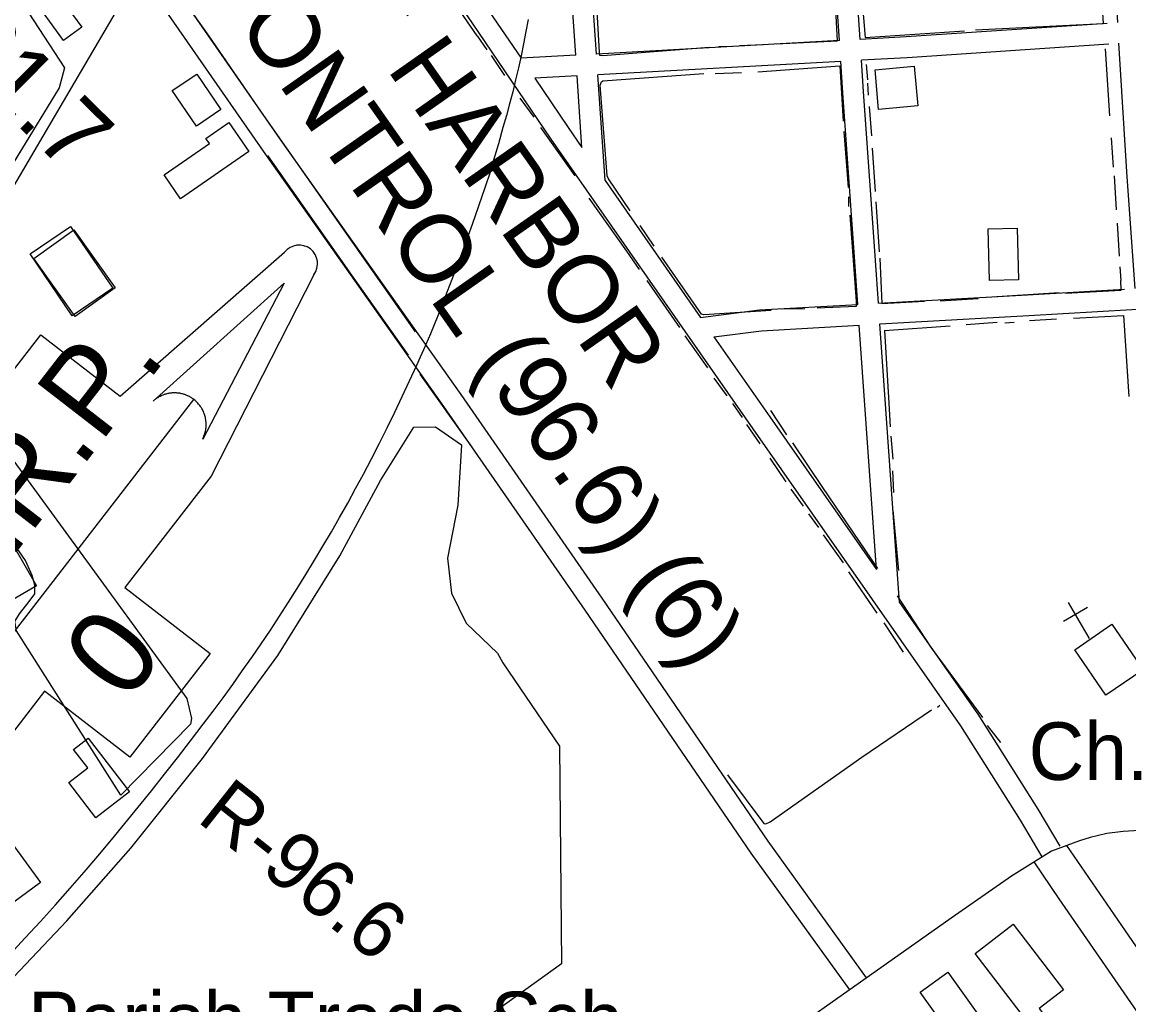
# Model space of a CAD drawing. Extents: x 3677843 to 3715951, y 511991 to 537744.
# Drawn here: x 3685093 to 3686689, y 519110 to 520526 of the extents above; entities that cross this region are included whole.
import ezdxf

# ---------------------------------------------------------------- set-up
doc = ezdxf.new("R2010")
doc.units = 0
for name, color, linetype in [('V-BLDG-IDEN', 7, 'Continuous'), ('V-BLDG-OTLN', 7, 'Continuous'), ('V-CHAN-NAID', 7, 'Continuous'), ('V-RAIL-TRAK', 7, 'Continuous'), ('V-RIVR-RANG-IDEN', 7, 'Continuous'), ('V-ROAD-CNTR', 7, 'Continuous'), ('V-SITE-OTLN', 7, 'Continuous'), ('V-SITE-OTLN-IDEN', 7, 'Continuous'), ('V-SITE-VEGE', 7, 'Continuous'), ('V-SURV-IDEN', 7, 'Continuous'), ('V-TOPO-SHOR', 7, 'Continuous'), ('V-TOPO-WATR-IDEN', 7, 'Continuous')]:
    doc.layers.add(name, color=color, linetype=linetype)

msp = doc.modelspace()

# ---------------------------------------------------------------- linework, layer by layer
at = {"layer": 'V-BLDG-OTLN'}
for points in [[(3685105.9, 520564.8), (3685132.1, 520583.8), (3685179, 520519), (3685152.8, 520500)], [(3686384.2, 520405.6), (3686327.8, 520400.5), (3686322.7, 520457.7), (3686379.1, 520462.8)], [(3685344.9, 520451.7), (3685379.6, 520400.5), (3685344.2, 520376.5), (3685309.5, 520427.8)], [(3685390.9, 520381.6), (3685419.8, 520339.8), (3685321.5, 520271.9), (3685297.7, 520306.3), (3685362.9, 520351.3), (3685357.8, 520358.7)], [(3685165.2, 520103.3), (3685104.6, 520192.3), (3685162.9, 520232), (3685223.5, 520143.1)], [(3685167.4, 520227), (3685227.2, 520143.5), (3685169.5, 520102.2), (3685109.8, 520185.8)], [(3686527.5, 520229.5), (3686529.4, 520155), (3686487.6, 520153.9), (3686485.6, 520228.4)], [(3685113.7, 519713.7), (3685049.2, 519676.4), (3685019.2, 519728.4), (3685083.7, 519765.7)], [(3685188.3, 519494.4), (3685247.8, 519417.1), (3685199.2, 519379.6), (3685160.1, 519430.3), (3685187.6, 519451.5), (3685167.1, 519478.1)], [(3684915.4, 519398.4), (3684995, 519456.5), (3685119.6, 519286), (3685007.6, 519204.2), (3685001.5, 519212.5), (3684982.2, 519198.3), (3684898.4, 519312.9), (3684950.2, 519350.7)], [(3686549.2, 519076.8), (3686467, 519184), (3686521.9, 519226.1), (3686594.2, 519131.7), (3686559, 519104.7), (3686568.8, 519091.9)], [(3686427.7, 519157), (3686487.8, 519073), (3686447.6, 519044.2), (3686387.5, 519128.2)]]:
    msp.add_lwpolyline(points, close=True, dxfattribs=at)
at = {"layer": 'V-RAIL-TRAK'}
for points in [[(3685822.3, 520530.3), (3685819.1, 520512.8), (3685815.8, 520495.4), (3685812.2, 520478), (3685808.4, 520460.7), (3685807.1, 520454.8), (3685804.4, 520443.4), (3685800.2, 520426.1), (3685795.7, 520408.9), (3685791.1, 520391.8), (3685786.2, 520374.7), (3685779.5, 520351.1), (3685772.6, 520327.5), (3685768.7, 520312.2)], [(3685075.5, 519182.7), (3685097.5, 519206.4), (3685119.3, 519230.2), (3685141, 519254.1), (3685162.4, 519278.2), (3685182.3, 519301.2), (3685202, 519324.4), (3685221.6, 519347.7), (3685241, 519371.1), (3685260.3, 519394.7), (3685279.4, 519418.4), (3685298.3, 519442.2), (3685317.1, 519466.1), (3685335.7, 519490.2), (3685354.2, 519514.3), (3685368.5, 519533.4), (3685382.6, 519552.5), (3685396.6, 519571.8), (3685410.4, 519591.2), (3685424, 519610.8), (3685437.5, 519630.4), (3685450.8, 519650.2), (3685463.9, 519670.1), (3685476.8, 519690.1), (3685489.5, 519710.2), (3685502.1, 519730.4), (3685514.5, 519750.7), (3685526.7, 519771.2), (3685538.8, 519791.7), (3685550.6, 519812.4), (3685562.3, 519833.2), (3685573.7, 519854), (3685585, 519875), (3685596.6, 519897.1), (3685608, 519919.4), (3685619.2, 519941.7), (3685630.1, 519964.1), (3685641, 519986.7), (3685651.6, 520009.3), (3685662, 520032), (3685667.5, 520044.2), (3685672.2, 520054.8), (3685682.2, 520077.6), (3685692.7, 520103.7), (3685702.9, 520129.8), (3685713, 520156), (3685722.9, 520182.3), (3685732.6, 520208.7), (3685742.1, 520235.1), (3685751.4, 520261.5), (3685760.6, 520288.1), (3685768.7, 520312.2)]]:
    msp.add_lwpolyline(points, dxfattribs=at)
at = {"layer": 'V-ROAD-CNTR'}
for points in [[(3685108.4, 521436.5), (3685397.6, 521020.2), (3685583.1, 520757.6), (3685741.7, 520525), (3685855.3, 520357.7), (3686146.2, 519940.1), (3686445.7, 519512.3), (3686531.7, 519376.3), (3686563.1, 519323.4)], [(3686286.1, 519131.3), (3686144, 519328.6), (3685904.7, 519679), (3685701.1, 519972.6), (3685444.1, 520335.5), (3685109, 520818.5), (3684956, 521034.5), (3684945.6, 521057), (3684944.2, 521075.2), (3684948.2, 521090.9), (3684957.9, 521109.9)], [(3686310.4, 519148.8), (3686168.6, 519345.8), (3685929.4, 519696), (3685725.7, 519989.8), (3685468.7, 520352.7), (3685133.6, 520835.7), (3684982.1, 521049.6), (3684975.1, 521064.7), (3684974.5, 521072.6), (3684976.4, 521080.3), (3684983.9, 521095)], [(3685073, 520275.9), (3685424.6, 520876.4)], [(3686647.1, 520879.6), (3686652.4, 520795), (3686669.7, 520568.9), (3686672.1, 520525.8)], [(3686271.1, 520499.8), (3686252.3, 520777.1), (3686247.8, 520853.1)], [(3686301, 520501.5), (3686282.2, 520779), (3686277.7, 520855.2)], [(3685920.9, 520480.5), (3685906.8, 520688.5), (3685897.5, 520829.2)], [(3685891, 520478.8), (3685876.8, 520686.5), (3685867.6, 520827.3)], [(3685583.3, 520809.2), (3685607.7, 520774.7), (3685766.5, 520541.9), (3685812.3, 520474.5)], [(3686657.3, 520524.5), (3686367.3, 520505.2), (3686301, 520501.5)], [(3686271.1, 520499.8), (3685920.9, 520480.5)], [(3686659.8, 520494.6), (3686369.1, 520475.2), (3686303.1, 520471.6)], [(3686673.7, 520496.4), (3686674.2, 520488.8), (3686685, 520310.5), (3686696.7, 520148.7), (3686697, 520142.4)], [(3685891, 520478.8), (3685812.3, 520474.5)], [(3686273.1, 520469.9), (3685923, 520450.5)], [(3686297.7, 520119.6), (3686293.4, 520180.9), (3686276.2, 520424.4), (3686273.1, 520469.9)], [(3686327.6, 520121.3), (3686323.3, 520183), (3686306.1, 520426.4), (3686303.1, 520471.6)], [(3685893, 520448.9), (3685831.9, 520445.5)], [(3685831.9, 520445.5), (3685880, 520374.7), (3685900, 520346)], [(3685900, 520346), (3685893, 520448.9)], [(3685933.3, 520298.1), (3685923, 520450.5)], [(3685933.3, 520298.1), (3686071, 520100.5)], [(3686327.6, 520121.3), (3686542.5, 520133.4), (3686682.3, 520141.5)], [(3686071, 520100.5), (3686156.2, 520111.6), (3686297.7, 520119.6)], [(3686329.7, 520091.4), (3686544.2, 520103.5), (3686841.4, 520120.8), (3686956.1, 520120.6)], [(3686090.3, 520072.8), (3686159, 520081.7), (3686299.8, 520089.7)], [(3686324.6, 519737.6), (3686299.8, 520089.7)], [(3686358, 519689.9), (3686329.7, 520091.4)], [(3686090.3, 520072.8), (3686170.8, 519957.3), (3686324.6, 519737.6)], [(3686358, 519689.9), (3686470.7, 519528.9), (3686557.2, 519392), (3686588.9, 519338.8)], [(3687582.5, 519413.4), (3687125.5, 519387.6), (3686680.1, 519359.8), (3686656.9, 519357), (3686632.6, 519351.2), (3686617.3, 519346.3), (3686576.8, 519331.5), (3686519.4, 519295.5), (3686432.5, 519234.7), (3686058, 518970.7), (3685419.9, 518515.2), (3684601.7, 517938), (3684221.2, 517669.8), (3683872.5, 517428.9)], [(3686598.6, 519339.5), (3686683, 519216.5), (3686820.6, 519017.1), (3687027.9, 518722.7), (3687236.8, 518413.3), (3687425.4, 518141.1), (3687572.9, 517934.6), (3687612.5, 517890.3)], [(3687620, 517777.4), (3687549, 517875.9), (3687463.1, 518005.1), (3687331.2, 518188.1), (3687137.5, 518473), (3686943, 518748.7), (3686731.1, 519055.5), (3686588.1, 519262.8), (3686552, 519316)]]:
    msp.add_lwpolyline(points, dxfattribs=at)
at = {"layer": 'V-SITE-OTLN'}
for p, q in [((3686628.8, 519682.7), (3686594.3, 519662.4)), ((3686631.8, 519638), (3686601.4, 519689.8))]:
    msp.add_line(p, q, dxfattribs=at)
msp.add_lwpolyline([(3685072.6, 520585.3), (3685153.9, 520460.4), (3685146.5, 520431.8), (3685032.1, 520245.3)], dxfattribs=at)
msp.add_lwpolyline([(3686655.4, 519556.1), (3686610.4, 519621.8), (3686664, 519658.5), (3686709, 519592.8)], close=True, dxfattribs=at)
at = {"layer": 'V-SITE-VEGE'}
msp.add_lwpolyline([(3684981, 520030), (3685330.5, 519551.7), (3685337.3, 519522.8), (3685335.9, 519514.5), (3685235.1, 519411.9), (3685085, 519649), (3685082.3, 519662.7), (3685089.3, 519673.7), (3685103.1, 519691.5), (3685111.4, 519702.4), (3685111.4, 519714.8), (3685107.4, 519728.6), (3685097.9, 519750.6), (3685088.3, 519764.4), (3685069.1, 519769.9), (3685045.7, 519760.4), (3685027.8, 519748.2), (3685015.4, 519745.5), (3684997.6, 519755.2), (3684968.9, 519793.8), (3684915.7, 519891.6), (3684907.6, 519921.8), (3684917.4, 519950.6), (3684964.5, 520037)], close=True, dxfattribs=at)
msp.add_lwpolyline([(3685064.2, 519132.3), (3685157.5, 519230.8), (3685249.6, 519335.5), (3685353.2, 519465), (3685461.6, 519613.3), (3685551.2, 519757), (3685609.6, 519865.8), (3685657.8, 519942.4), (3685688.7, 519942.9), (3685726.3, 519917.2), (3685721.2, 519830.3), (3685706.1, 519753.6), (3685711.9, 519703.1), (3685733.2, 519659.9), (3685778.2, 519616.6), (3685786.2, 519603.1), (3685867.5, 519482.9), (3685870.4, 519169), (3685604.9, 518977.6), (3685335.3, 518790.9), (3685084.7, 518603.5)], dxfattribs=at)
at = {"layer": 'V-TOPO-SHOR'}
for p, q in [((3686647, 520598), (3686651.5, 520524.7)), ((3686268.5, 520499.3), (3686265.9, 520544.1)), ((3686467.4, 520515.5), (3686651.5, 520524.7)), ((3685749, 520506.5), (3685763.1, 520486.5)), ((3686127.6, 520492.7), (3686161.3, 520494.2)), ((3686180.2, 520495.3), (3686268.5, 520499.3)), ((3685769.3, 520478.6), (3685788.5, 520449.5)), ((3686097, 520491.3), (3686115, 520492)), ((3686654.5, 520487.8), (3686660.8, 520391.6)), ((3686309.9, 520465.4), (3686311.8, 520443.5)), ((3686092.1, 520452.5), (3686130.2, 520453.9)), ((3686311.8, 520438.4), (3686312.9, 520421.1)), ((3685810.3, 520416.9), (3685830.6, 520389.7)), ((3686314, 520405), (3686317.4, 520362.6)), ((3685840.4, 520374.4), (3685889.6, 520304.8)), ((3686277.4, 520368.6), (3686283.8, 520288.2)), ((3686663.1, 520359.8), (3686666.1, 520317.4)), ((3686318.5, 520344.6), (3686322.6, 520282.5)), ((3686667.2, 520304.9), (3686670.3, 520256.1)), ((3686284.2, 520274.8), (3686284.5, 520260.7)), ((3686323.8, 520267.6), (3686328.6, 520195.4)), ((3686004.2, 520203.6), (3685983.9, 520233.5)), ((3686671.6, 520236.5), (3686674.7, 520189.1)), ((3686329.4, 520186.4), (3686332.3, 520120.9)), ((3686675.4, 520173.8), (3686676.9, 520153.8)), ((3685993.4, 520154.1), (3686040.7, 520086.1)), ((3686416.3, 520124.9), (3686471.2, 520128.2)), ((3686483.4, 520129.8), (3686588.1, 520136.5)), ((3686221.2, 520113), (3686189.4, 520112.7)), ((3686332.3, 520120.9), (3686393.9, 520124.2)), ((3686545.2, 520096.6), (3686584, 520098.6)), ((3686608.7, 520099.9), (3686680.6, 520103.6)), ((3686680.6, 520103.6), (3686688.5, 519987)), ((3686336.1, 520082), (3686430.7, 520088.7)), ((3686453.8, 520090.6), (3686498.5, 520094)), ((3686509.9, 520093.2), (3686523.3, 520093.9)), ((3686048.5, 520074.3), (3686080.9, 520028.3)), ((3685666.1, 520019), (3685741.1, 519913.7)), ((3686090.2, 520013.3), (3686109, 519987.8)), ((3686117.2, 519976.7), (3686130.8, 519956.7)), ((3686171.7, 519966.4), (3686194.7, 519931.4)), ((3686137.1, 519946.5), (3686156.6, 519918.5)), ((3686345.4, 519929.7), (3686348, 519896.4)), ((3686170.7, 519897.7), (3686194.1, 519863.9)), ((3686347.9, 519879.5), (3686349.4, 519848.5)), ((3686201.1, 519853.3), (3686219.1, 519828.5)), ((3686348.1, 519823), (3686356.4, 519735.9)), ((3686226.5, 519817.9), (3686241.3, 519797.8)), ((3686247.6, 519787.6), (3686276.8, 519747.1)), ((3686284.3, 519734.1), (3686325.2, 519674.3)), ((3686335.4, 519660.5), (3686363.1, 519618.1)), ((3686412.7, 519539), (3686415.8, 519541.8)), ((3686484, 519512.5), (3686503.5, 519488.1))]:
    msp.add_line(p, q, dxfattribs=at)
for points in [[(3685749, 520506.5), (3685625.2, 520686.7), (3685525.3, 520830), (3685471.2, 520906.1)], [(3685902.4, 520823.5), (3685910.6, 520714), (3685921, 520550.7), (3685924.7, 520483.2), (3685925.5, 520478.9), (3685930.2, 520478.5), (3686083.2, 520490.2)], [(3686295.5, 520705.2), (3686301.7, 520584.3), (3686308.5, 520504.3), (3686451.4, 520514)], [(3685293.9, 520602.6), (3685362, 520506.3), (3685437.4, 520396.6), (3685509.6, 520293.7), (3685569.3, 520208.7), (3685659.5, 520080)], [(3686153.4, 520455), (3686271.9, 520463.6), (3686276.7, 520383.9)], [(3685969.4, 520254.7), (3685938.2, 520300.8), (3685936.6, 520305.1), (3685926.5, 520435.8), (3685928.1, 520440.5), (3685930.1, 520442), (3686075.7, 520452.5)], [(3685446.8, 520334.4), (3685567.9, 520161.9), (3685649.3, 520046.5)], [(3685909.9, 520272.9), (3685964.5, 520196.2), (3685982.5, 520169.9)], [(3686286.4, 520248.1), (3686295.4, 520124.1), (3686295.4, 520116.7), (3686238.9, 520114.1)], [(3686172.6, 520110.8), (3686075.6, 520104.5), (3686072.5, 520105.7), (3686015.1, 520187.9)], [(3686597.2, 520136), (3686677.6, 520140.1), (3686676.9, 520153.8)], [(3686336.1, 520082), (3686342.4, 519977.2), (3686344.2, 519943.1)], [(3686203.7, 519919.9), (3686247, 519855.8), (3686326.3, 519739)], [(3686354.4, 519699.3), (3686403.5, 519624.6), (3686477.7, 519523.9)], [(3686109.8, 519441.6), (3686162.2, 519371.2), (3686164.9, 519370.8), (3686171.6, 519373.9), (3686303.7, 519466.8), (3686404, 519535.1)]]:
    msp.add_lwpolyline(points, dxfattribs=at)
at = {"layer": 'V-TOPO-WATR-IDEN'}
msp.add_line((3684880.9, 519388.3), (3685340.6, 519982.4), dxfattribs=at)
for points in [[(3684708.2, 519208.4), (3684843.4, 519482.3), (3684728.9, 519570.9), (3685119.7, 520075.9), (3685234.1, 519987.3), (3685471.4, 520194.8)], [(3685513.3, 520162.3), (3685365.6, 519872.2), (3685241.1, 519711.3), (3685364, 519616.3), (3685248.3, 519466.8), (3685125.4, 519561.8), (3684987.8, 519384), (3684750.1, 519176)]]:
    msp.add_lwpolyline(points, dxfattribs=at)
msp.add_lwpolyline([(3685282.1, 519980.3), (3685470.6, 520150.4), (3685353.3, 519925.2), (3685355.1, 519929.4), (3685356.6, 519933.6), (3685357, 519935.3), (3685357.4, 519936.8), (3685357.7, 519938.7), (3685358, 519940.5), (3685358.2, 519942.1), (3685358.3, 519944.2), (3685358.4, 519946.5), (3685358.3, 519947.9), (3685358.2, 519949.5), (3685358, 519951.7), (3685357.8, 519953.4), (3685357.5, 519955.3), (3685357.2, 519956.4), (3685356.9, 519957.8), (3685356.5, 519959.3), (3685356, 519960.8), (3685355.5, 519962.2), (3685355.1, 519963.3), (3685354.3, 519965), (3685353.6, 519966.6), (3685352.9, 519967.9), (3685352.1, 519969.3), (3685351.4, 519970.5), (3685350.7, 519971.6), (3685350.2, 519972.4), (3685349.3, 519973.6), (3685348.3, 519974.9), (3685347.4, 519976), (3685346.4, 519977.1), (3685345.5, 519978.1), (3685344.4, 519979.2), (3685343.5, 519980), (3685342.2, 519981.2), (3685340.6, 519982.4), (3685340.1, 519982.8), (3685339.4, 519983.4), (3685338.5, 519984), (3685337.6, 519984.6), (3685336.7, 519985.2), (3685335.8, 519985.7), (3685334.8, 519986.3), (3685334.1, 519986.7), (3685333, 519987.2), (3685332, 519987.7), (3685331.3, 519988), (3685329.4, 519988.8), (3685328.4, 519989.2), (3685327.7, 519989.5), (3685326.5, 519989.8), (3685325.5, 519990.2), (3685324.4, 519990.5), (3685323.1, 519990.8), (3685321.8, 519991.1), (3685320.9, 519991.3), (3685320.1, 519991.4), (3685318.9, 519991.6), (3685317.9, 519991.7), (3685316.7, 519991.8), (3685315.5, 519991.9), (3685314.3, 519992), (3685312.7, 519992), (3685311.6, 519992), (3685310.4, 519992), (3685309.2, 519991.9), (3685308.2, 519991.8), (3685307.2, 519991.7), (3685305.6, 519991.5), (3685305.6, 519991.5), (3685304.6, 519991.3), (3685304, 519991.2), (3685303, 519991), (3685301.7, 519990.7), (3685300.7, 519990.4), (3685299.8, 519990.2), (3685298.7, 519989.8), (3685297.6, 519989.5), (3685296.9, 519989.2), (3685295.9, 519988.8), (3685294.5, 519988.3), (3685293.7, 519987.9), (3685293.1, 519987.6), (3685292.5, 519987.4), (3685291.9, 519987), (3685291, 519986.6), (3685290.1, 519986.1), (3685289.3, 519985.6), (3685288.5, 519985.1), (3685287.4, 519984.4), (3685286.8, 519984), (3685285.8, 519983.3), (3685284.7, 519982.5), (3685283.9, 519981.9), (3685283.3, 519981.4), (3685282.7, 519980.9), (3685282.4, 519980.6)], close=True, dxfattribs=at)
msp.add_arc((3685492.4, 520178.6), 26.5, 322.2676, 142.2676, dxfattribs=at)

# ---------------------------------------------------------------- texts
at = {"layer": 'V-BLDG-IDEN'}
msp.add_text('Parish Trade Sch.', height=83, dxfattribs=at).set_placement((3685101.6, 519045.8))
at = {"layer": 'V-CHAN-NAID'}
for s, p in [('GRETNA "97" HARBOR', (3685114.5, 521175.6)), ('TRAFFIC CONTROL (96.6) (6)', (3684999.9, 521095.2))]:
    msp.add_text(s, height=100, rotation=305.076, dxfattribs=at).set_placement(p)
at = {"layer": 'V-RIVR-RANG-IDEN'}
msp.add_text('R-96.6', height=83, rotation=321.5894, dxfattribs=at).set_placement((3685343, 519375.7))
at = {"layer": 'V-SITE-OTLN-IDEN'}
msp.add_text('Ch.', height=83, dxfattribs=at).set_placement((3686544, 519434.1))
at = {"layer": 'V-SURV-IDEN'}
msp.add_text('996+61.7', height=100, rotation=315.3815, dxfattribs=at).set_placement((3684761.4, 520697.7))
at = {"layer": 'V-TOPO-WATR-IDEN'}
for s, rotation, p in [('L.W.R.P.', 52.2676, (3684894.3, 519516)), ('0', 52.2677, (3685243.6, 519543.3))]:
    msp.add_text(s, height=124.5, rotation=rotation, dxfattribs=at).set_placement(p)

doc.saveas('drawing.dxf')
